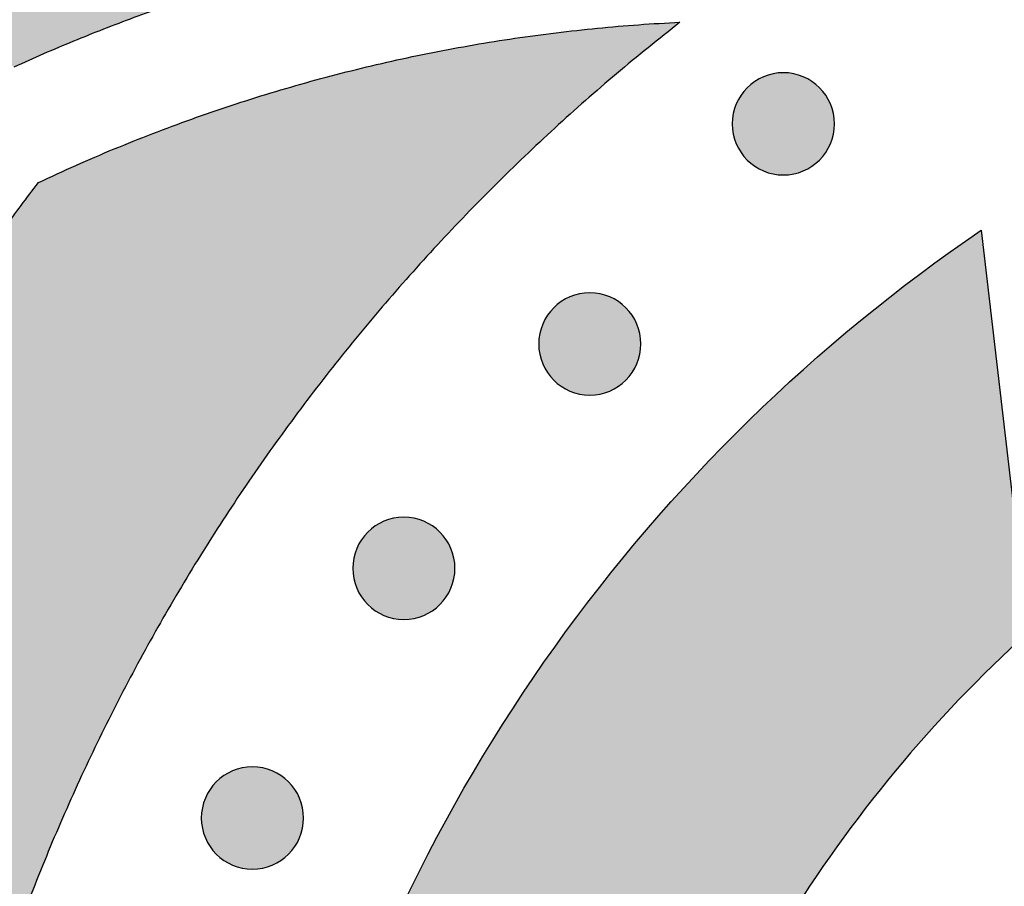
# Model space of a CAD drawing. Header units: millimetres. Extents: x -3873 to -97, y 912 to 4165.
# Tile 401 of 725: x -3106 to -3072, y 1906 to 1936. Entities that reach past the tile are written whole.
import ezdxf

# ---------------------------------------------------------------- set-up
doc = ezdxf.new("R2010")
doc.units = ezdxf.units.MM
doc.layers.add('pattern', color=7, linetype='Continuous', true_color=0x000000)

msp = doc.modelspace()

# ---------------------------------------------------------------- hatches: boundary and pattern name
at = {"layer": 'pattern'}
for points in [[(-3155.394, 1967.139), (-3154.694, 1966.285), (-3154.015, 1965.41), (-3153.359, 1964.515), (-3152.726, 1963.601), (-3152.117, 1962.669), (-3151.533, 1961.719), (-3150.974, 1960.754), (-3150.442, 1959.772), (-3149.936, 1958.777), (-3149.457, 1957.769), (-3149.006, 1956.749), (-3148.583, 1955.718), (-3148.189, 1954.677), (-3147.823, 1953.628), (-3147.487, 1952.571), (-3147.18, 1951.509), (-3136.852, 1947.593), (-3126.607, 1943.46), (-3116.451, 1939.113), (-3106.391, 1934.554), (-3105.363, 1935.01), (-3104.326, 1935.447), (-3103.281, 1935.866), (-3102.227, 1936.267), (-3101.166, 1936.649), (-3100.097, 1937.012), (-3099.022, 1937.356), (-3097.94, 1937.68), (-3096.853, 1937.985), (-3095.761, 1938.27), (-3094.664, 1938.536), (-3093.563, 1938.781), (-3092.458, 1939.007), (-3091.351, 1939.212), (-3090.241, 1939.398), (-3089.129, 1939.563), (-3105.336, 1947.281), (-3121.801, 1954.458), (-3138.496, 1961.08)], [(-3066.674, 1816.894), (-3080.544, 1811.159), (-3082.114, 1812.206), (-3083.666, 1813.283), (-3085.2, 1814.389), (-3086.714, 1815.524), (-3088.209, 1816.686), (-3089.683, 1817.877), (-3091.135, 1819.095), (-3092.566, 1820.339), (-3093.973, 1821.609), (-3095.357, 1822.904), (-3096.716, 1824.224), (-3098.05, 1825.567), (-3099.359, 1826.934), (-3100.642, 1828.324), (-3101.898, 1829.735), (-3103.126, 1831.167), (-3104.564, 1832.922), (-3105.956, 1834.721), (-3107.302, 1836.561), (-3108.599, 1838.441), (-3109.846, 1840.36), (-3111.04, 1842.314), (-3112.181, 1844.302), (-3113.267, 1846.322), (-3114.296, 1848.37), (-3115.268, 1850.446), (-3116.181, 1852.547), (-3117.036, 1854.669), (-3117.83, 1856.811), (-3118.563, 1858.969), (-3119.235, 1861.143), (-3119.846, 1863.327), (-3120.429, 1865.684), (-3120.937, 1868.067), (-3121.367, 1870.473), (-3121.719, 1872.898), (-3121.992, 1875.339), (-3122.184, 1877.792), (-3122.295, 1880.253), (-3122.325, 1882.717), (-3122.273, 1885.181), (-3122.14, 1887.641), (-3121.925, 1890.092), (-3121.63, 1892.53), (-3121.256, 1894.953), (-3120.804, 1897.355), (-3120.275, 1899.733), (-3119.67, 1902.084), (-3119.121, 1903.993), (-3118.525, 1905.893), (-3117.883, 1907.781), (-3117.194, 1909.656), (-3116.46, 1911.516), (-3115.68, 1913.36), (-3114.856, 1915.185), (-3113.987, 1916.99), (-3113.075, 1918.774), (-3112.121, 1920.534), (-3111.125, 1922.27), (-3110.088, 1923.98), (-3109.011, 1925.663), (-3107.896, 1927.317), (-3106.744, 1928.94), (-3105.556, 1930.533), (-3104.249, 1931.131), (-3102.926, 1931.698), (-3101.586, 1932.233), (-3100.232, 1932.736), (-3098.864, 1933.206), (-3097.484, 1933.643), (-3096.093, 1934.046), (-3094.691, 1934.415), (-3093.281, 1934.748), (-3091.864, 1935.047), (-3090.44, 1935.311), (-3089.012, 1935.539), (-3087.581, 1935.732), (-3086.147, 1935.889), (-3084.712, 1936.011), (-3083.278, 1936.098), (-3084.373, 1935.227), (-3085.455, 1934.332), (-3086.521, 1933.414), (-3087.572, 1932.471), (-3088.606, 1931.506), (-3089.623, 1930.518), (-3090.622, 1929.508), (-3091.602, 1928.476), (-3092.563, 1927.423), (-3093.504, 1926.35), (-3094.424, 1925.256), (-3095.323, 1924.143), (-3096.2, 1923.011), (-3097.055, 1921.861), (-3097.886, 1920.693), (-3098.694, 1919.509), (-3099.478, 1918.308), (-3100.237, 1917.092), (-3100.972, 1915.862), (-3101.68, 1914.618), (-3102.363, 1913.36), (-3103.02, 1912.091), (-3103.65, 1910.81), (-3104.254, 1909.518), (-3104.831, 1908.217), (-3105.38, 1906.907), (-3105.902, 1905.589), (-3106.397, 1904.263), (-3106.864, 1902.932), (-3107.303, 1901.594), (-3107.715, 1900.252), (-3108.098, 1898.907), (-3108.605, 1896.935), (-3109.049, 1894.94), (-3109.429, 1892.925), (-3109.743, 1890.894), (-3109.99, 1888.848), (-3110.17, 1886.792), (-3110.282, 1884.729), (-3110.325, 1882.663), (-3110.3, 1880.596), (-3110.207, 1878.532), (-3110.046, 1876.475), (-3109.817, 1874.427), (-3109.522, 1872.392), (-3109.161, 1870.374), (-3108.735, 1868.376), (-3108.246, 1866.399), (-3107.723, 1864.531), (-3107.149, 1862.673), (-3106.522, 1860.827), (-3105.843, 1858.995), (-3105.112, 1857.18), (-3104.331, 1855.384), (-3103.5, 1853.609), (-3102.619, 1851.857), (-3101.691, 1850.13), (-3100.715, 1848.43), (-3099.694, 1846.758), (-3098.628, 1845.118), (-3097.519, 1843.51), (-3096.368, 1841.936), (-3095.177, 1840.398), (-3093.948, 1838.897), (-3092.516, 1837.237), (-3091.041, 1835.609), (-3089.525, 1834.013), (-3087.969, 1832.452), (-3086.375, 1830.927), (-3084.742, 1829.44), (-3083.074, 1827.991), (-3081.37, 1826.583), (-3079.633, 1825.215), (-3077.864, 1823.891), (-3076.065, 1822.61), (-3074.238, 1821.374), (-3072.383, 1820.183), (-3070.503, 1819.039), (-3068.599, 1817.943)], [(-3080.941, 1933.826), (-3080.913, 1933.854), (-3080.884, 1933.881), (-3080.854, 1933.908), (-3080.823, 1933.934), (-3080.791, 1933.959), (-3080.759, 1933.985), (-3080.726, 1934.009), (-3080.692, 1934.033), (-3080.657, 1934.057), (-3080.621, 1934.079), (-3080.584, 1934.101), (-3080.547, 1934.123), (-3080.509, 1934.143), (-3080.47, 1934.163), (-3080.431, 1934.181), (-3080.391, 1934.199), (-3080.35, 1934.216), (-3080.309, 1934.232), (-3080.267, 1934.248), (-3080.224, 1934.262), (-3080.181, 1934.275), (-3080.138, 1934.287), (-3080.094, 1934.298), (-3080.049, 1934.307), (-3080.005, 1934.316), (-3079.96, 1934.324), (-3079.915, 1934.33), (-3079.869, 1934.335), (-3079.823, 1934.339), (-3079.778, 1934.342), (-3079.732, 1934.344), (-3079.686, 1934.345), (-3079.64, 1934.344), (-3079.594, 1934.342), (-3079.548, 1934.339), (-3079.503, 1934.335), (-3079.457, 1934.33), (-3079.412, 1934.323), (-3079.367, 1934.315), (-3079.322, 1934.307), (-3079.278, 1934.297), (-3079.234, 1934.286), (-3079.191, 1934.274), (-3079.148, 1934.261), (-3079.105, 1934.246), (-3079.063, 1934.231), (-3079.022, 1934.215), (-3078.981, 1934.198), (-3078.941, 1934.18), (-3078.902, 1934.161), (-3078.863, 1934.141), (-3078.825, 1934.121), (-3078.788, 1934.1), (-3078.751, 1934.078), (-3078.716, 1934.055), (-3078.681, 1934.031), (-3078.647, 1934.007), (-3078.613, 1933.983), (-3078.581, 1933.957), (-3078.549, 1933.932), (-3078.519, 1933.905), (-3078.489, 1933.879), (-3078.46, 1933.851), (-3078.432, 1933.824), (-3078.404, 1933.796), (-3078.377, 1933.767), (-3078.35, 1933.737), (-3078.324, 1933.706), (-3078.298, 1933.674), (-3078.273, 1933.642), (-3078.249, 1933.608), (-3078.225, 1933.574), (-3078.201, 1933.539), (-3078.179, 1933.504), (-3078.157, 1933.467), (-3078.135, 1933.43), (-3078.115, 1933.392), (-3078.095, 1933.353), (-3078.076, 1933.314), (-3078.059, 1933.274), (-3078.042, 1933.233), (-3078.025, 1933.191), (-3078.01, 1933.149), (-3077.996, 1933.107), (-3077.983, 1933.064), (-3077.971, 1933.021), (-3077.96, 1932.977), (-3077.951, 1932.932), (-3077.942, 1932.888), (-3077.934, 1932.843), (-3077.928, 1932.797), (-3077.923, 1932.752), (-3077.918, 1932.706), (-3077.916, 1932.66), (-3077.914, 1932.615), (-3077.913, 1932.569), (-3077.914, 1932.523), (-3077.916, 1932.477), (-3077.919, 1932.431), (-3077.923, 1932.385), (-3077.928, 1932.34), (-3077.935, 1932.295), (-3077.942, 1932.25), (-3077.951, 1932.205), (-3077.961, 1932.161), (-3077.972, 1932.117), (-3077.984, 1932.074), (-3077.997, 1932.031), (-3078.012, 1931.988), (-3078.027, 1931.946), (-3078.043, 1931.905), (-3078.06, 1931.864), (-3078.078, 1931.824), (-3078.097, 1931.785), (-3078.116, 1931.746), (-3078.137, 1931.708), (-3078.158, 1931.671), (-3078.18, 1931.634), (-3078.203, 1931.599), (-3078.227, 1931.564), (-3078.251, 1931.53), (-3078.275, 1931.496), (-3078.301, 1931.464), (-3078.326, 1931.432), (-3078.353, 1931.402), (-3078.379, 1931.372), (-3078.407, 1931.343), (-3078.434, 1931.315), (-3078.462, 1931.287), (-3078.491, 1931.26), (-3078.521, 1931.233), (-3078.552, 1931.207), (-3078.584, 1931.181), (-3078.616, 1931.156), (-3078.649, 1931.131), (-3078.684, 1931.107), (-3078.718, 1931.084), (-3078.754, 1931.061), (-3078.791, 1931.039), (-3078.828, 1931.018), (-3078.866, 1930.998), (-3078.905, 1930.978), (-3078.944, 1930.959), (-3078.984, 1930.941), (-3079.025, 1930.924), (-3079.067, 1930.908), (-3079.108, 1930.893), (-3079.151, 1930.879), (-3079.194, 1930.866), (-3079.237, 1930.854), (-3079.281, 1930.843), (-3079.326, 1930.833), (-3079.37, 1930.825), (-3079.415, 1930.817), (-3079.461, 1930.811), (-3079.506, 1930.805), (-3079.552, 1930.801), (-3079.597, 1930.798), (-3079.643, 1930.797), (-3079.689, 1930.796), (-3079.735, 1930.797), (-3079.781, 1930.799), (-3079.827, 1930.802), (-3079.872, 1930.806), (-3079.918, 1930.811), (-3079.963, 1930.818), (-3080.008, 1930.825), (-3080.053, 1930.834), (-3080.097, 1930.844), (-3080.141, 1930.855), (-3080.184, 1930.867), (-3080.227, 1930.88), (-3080.27, 1930.894), (-3080.312, 1930.91), (-3080.353, 1930.926), (-3080.394, 1930.943), (-3080.434, 1930.961), (-3080.473, 1930.98), (-3080.512, 1930.999), (-3080.55, 1931.02), (-3080.587, 1931.041), (-3080.624, 1931.063), (-3080.659, 1931.086), (-3080.694, 1931.109), (-3080.728, 1931.133), (-3080.762, 1931.158), (-3080.794, 1931.183), (-3080.826, 1931.209), (-3080.856, 1931.235), (-3080.886, 1931.262), (-3080.915, 1931.289), (-3080.943, 1931.317), (-3080.971, 1931.345), (-3080.998, 1931.374), (-3081.025, 1931.404), (-3081.051, 1931.435), (-3081.077, 1931.466), (-3081.102, 1931.499), (-3081.126, 1931.532), (-3081.15, 1931.566), (-3081.174, 1931.601), (-3081.197, 1931.637), (-3081.219, 1931.674), (-3081.24, 1931.711), (-3081.26, 1931.749), (-3081.28, 1931.788), (-3081.299, 1931.827), (-3081.317, 1931.867), (-3081.334, 1931.908), (-3081.35, 1931.949), (-3081.365, 1931.991), (-3081.379, 1932.034), (-3081.392, 1932.077), (-3081.404, 1932.12), (-3081.415, 1932.164), (-3081.425, 1932.208), (-3081.433, 1932.253), (-3081.441, 1932.298), (-3081.447, 1932.343), (-3081.453, 1932.389), (-3081.457, 1932.434), (-3081.46, 1932.48), (-3081.461, 1932.526), (-3081.462, 1932.572), (-3081.461, 1932.618), (-3081.459, 1932.664), (-3081.456, 1932.71), (-3081.452, 1932.755), (-3081.447, 1932.801), (-3081.44, 1932.846), (-3081.433, 1932.891), (-3081.424, 1932.936), (-3081.414, 1932.98), (-3081.403, 1933.024), (-3081.391, 1933.067), (-3081.378, 1933.11), (-3081.364, 1933.153), (-3081.348, 1933.195), (-3081.332, 1933.236), (-3081.315, 1933.277), (-3081.297, 1933.317), (-3081.278, 1933.356), (-3081.259, 1933.395), (-3081.238, 1933.433), (-3081.217, 1933.47), (-3081.195, 1933.507), (-3081.172, 1933.542), (-3081.149, 1933.577), (-3081.124, 1933.611), (-3081.1, 1933.644), (-3081.075, 1933.677), (-3081.049, 1933.708), (-3081.022, 1933.739), (-3080.996, 1933.769), (-3080.969, 1933.798)], [(-3072.819, 1928.877), (-3071.195, 1914.924), (-3071.799, 1914.368), (-3072.395, 1913.799), (-3072.982, 1913.218), (-3073.56, 1912.626), (-3074.128, 1912.023), (-3074.687, 1911.409), (-3075.236, 1910.784), (-3075.774, 1910.149), (-3076.301, 1909.503), (-3076.818, 1908.848), (-3077.323, 1908.182), (-3077.817, 1907.508), (-3078.299, 1906.824), (-3078.768, 1906.131), (-3079.226, 1905.43), (-3079.671, 1904.72), (-3080.103, 1904.003), (-3080.523, 1903.278), (-3080.929, 1902.547), (-3081.322, 1901.808), (-3081.702, 1901.063), (-3082.068, 1900.312), (-3082.42, 1899.555), (-3082.758, 1898.793), (-3083.082, 1898.026), (-3083.393, 1897.255), (-3083.689, 1896.479), (-3083.971, 1895.7), (-3084.238, 1894.917), (-3084.491, 1894.132), (-3084.73, 1893.343), (-3084.955, 1892.553), (-3085.267, 1891.339), (-3085.54, 1890.111), (-3085.774, 1888.871), (-3085.967, 1887.62), (-3086.119, 1886.361), (-3086.23, 1885.096), (-3086.299, 1883.826), (-3086.325, 1882.554), (-3086.31, 1881.282), (-3086.253, 1880.011), (-3086.154, 1878.745), (-3086.013, 1877.484), (-3085.831, 1876.232), (-3085.609, 1874.99), (-3085.346, 1873.76), (-3085.045, 1872.543), (-3084.7, 1871.308), (-3084.32, 1870.079), (-3083.905, 1868.858), (-3083.456, 1867.647), (-3082.973, 1866.447), (-3082.457, 1865.26), (-3081.907, 1864.086), (-3081.325, 1862.927), (-3080.711, 1861.785), (-3080.066, 1860.661), (-3079.391, 1859.556), (-3078.686, 1858.471), (-3077.953, 1857.408), (-3077.192, 1856.368), (-3076.404, 1855.351), (-3075.591, 1854.358), (-3074.356, 1852.932), (-3073.078, 1851.537), (-3071.758, 1850.175), (-3070.398, 1848.848), (-3068.999, 1847.557), (-3067.562, 1846.305), (-3066.09, 1845.092), (-3064.584, 1843.921), (-3063.045, 1842.793), (-3061.476, 1841.709), (-3059.878, 1840.671), (-3058.254, 1839.678), (-3056.605, 1838.733), (-3054.934, 1837.837), (-3053.242, 1836.989), (-3051.532, 1836.191), (-3036.42, 1829.402), (-3051.671, 1823.097), (-3056.454, 1825.247), (-3058.467, 1826.187), (-3060.458, 1827.184), (-3062.425, 1828.239), (-3064.365, 1829.351), (-3066.277, 1830.519), (-3068.157, 1831.741), (-3070.004, 1833.017), (-3071.815, 1834.345), (-3073.587, 1835.723), (-3075.32, 1837.15), (-3077.011, 1838.624), (-3078.657, 1840.142), (-3080.258, 1841.704), (-3081.811, 1843.307), (-3083.316, 1844.949), (-3084.77, 1846.628), (-3085.791, 1847.874), (-3086.78, 1849.152), (-3087.736, 1850.459), (-3088.657, 1851.795), (-3089.542, 1853.157), (-3090.391, 1854.545), (-3091.201, 1855.957), (-3091.972, 1857.392), (-3092.704, 1858.847), (-3093.394, 1860.322), (-3094.043, 1861.814), (-3094.649, 1863.321), (-3095.213, 1864.842), (-3095.734, 1866.376), (-3096.212, 1867.919), (-3096.646, 1869.471), (-3097.041, 1871.068), (-3097.385, 1872.682), (-3097.676, 1874.312), (-3097.915, 1875.956), (-3098.1, 1877.61), (-3098.23, 1879.272), (-3098.305, 1880.939), (-3098.325, 1882.608), (-3098.29, 1884.278), (-3098.2, 1885.944), (-3098.054, 1887.605), (-3097.855, 1889.257), (-3097.601, 1890.898), (-3097.295, 1892.526), (-3096.936, 1894.137), (-3096.527, 1895.73), (-3096.175, 1896.956), (-3095.796, 1898.18), (-3095.39, 1899.398), (-3094.955, 1900.612), (-3094.492, 1901.819), (-3094.002, 1903.019), (-3093.484, 1904.211), (-3092.939, 1905.393), (-3092.367, 1906.566), (-3091.767, 1907.728), (-3091.142, 1908.877), (-3090.49, 1910.014), (-3089.812, 1911.138), (-3089.109, 1912.247), (-3088.381, 1913.34), (-3087.628, 1914.417), (-3086.852, 1915.477), (-3086.052, 1916.52), (-3085.23, 1917.543), (-3084.386, 1918.548), (-3083.521, 1919.532), (-3082.635, 1920.496), (-3081.73, 1921.439), (-3080.805, 1922.359), (-3079.862, 1923.257), (-3078.901, 1924.133), (-3077.924, 1924.984), (-3076.931, 1925.812), (-3075.923, 1926.616), (-3074.902, 1927.395), (-3073.867, 1928.149)], [(-3087.663, 1926.191), (-3087.635, 1926.219), (-3087.606, 1926.246), (-3087.576, 1926.272), (-3087.545, 1926.299), (-3087.513, 1926.324), (-3087.481, 1926.35), (-3087.447, 1926.374), (-3087.413, 1926.398), (-3087.378, 1926.422), (-3087.343, 1926.444), (-3087.306, 1926.466), (-3087.269, 1926.488), (-3087.231, 1926.508), (-3087.192, 1926.528), (-3087.153, 1926.546), (-3087.112, 1926.564), (-3087.072, 1926.581), (-3087.03, 1926.597), (-3086.988, 1926.612), (-3086.946, 1926.627), (-3086.903, 1926.64), (-3086.859, 1926.652), (-3086.816, 1926.662), (-3086.771, 1926.672), (-3086.727, 1926.681), (-3086.682, 1926.689), (-3086.636, 1926.695), (-3086.591, 1926.7), (-3086.545, 1926.704), (-3086.499, 1926.707), (-3086.454, 1926.709), (-3086.408, 1926.71), (-3086.362, 1926.709), (-3086.316, 1926.707), (-3086.27, 1926.704), (-3086.224, 1926.7), (-3086.179, 1926.695), (-3086.134, 1926.688), (-3086.089, 1926.68), (-3086.044, 1926.672), (-3086, 1926.662), (-3085.956, 1926.651), (-3085.912, 1926.639), (-3085.87, 1926.625), (-3085.827, 1926.611), (-3085.785, 1926.596), (-3085.744, 1926.58), (-3085.703, 1926.563), (-3085.663, 1926.545), (-3085.624, 1926.526), (-3085.585, 1926.506), (-3085.547, 1926.486), (-3085.51, 1926.465), (-3085.473, 1926.443), (-3085.437, 1926.42), (-3085.403, 1926.396), (-3085.368, 1926.372), (-3085.335, 1926.348), (-3085.303, 1926.322), (-3085.271, 1926.296), (-3085.241, 1926.27), (-3085.211, 1926.243), (-3085.182, 1926.216), (-3085.154, 1926.189), (-3085.126, 1926.161), (-3085.099, 1926.131), (-3085.072, 1926.102), (-3085.046, 1926.071), (-3085.02, 1926.039), (-3084.995, 1926.007), (-3084.97, 1925.973), (-3084.946, 1925.939), (-3084.923, 1925.904), (-3084.9, 1925.869), (-3084.878, 1925.832), (-3084.857, 1925.795), (-3084.837, 1925.757), (-3084.817, 1925.718), (-3084.798, 1925.679), (-3084.78, 1925.638), (-3084.763, 1925.598), (-3084.747, 1925.556), (-3084.732, 1925.514), (-3084.718, 1925.472), (-3084.705, 1925.429), (-3084.693, 1925.385), (-3084.682, 1925.342), (-3084.672, 1925.297), (-3084.664, 1925.253), (-3084.656, 1925.208), (-3084.65, 1925.162), (-3084.644, 1925.117), (-3084.64, 1925.071), (-3084.637, 1925.025), (-3084.636, 1924.98), (-3084.635, 1924.934), (-3084.636, 1924.888), (-3084.637, 1924.842), (-3084.641, 1924.796), (-3084.645, 1924.75), (-3084.65, 1924.705), (-3084.657, 1924.66), (-3084.664, 1924.615), (-3084.673, 1924.57), (-3084.683, 1924.526), (-3084.694, 1924.482), (-3084.706, 1924.438), (-3084.719, 1924.395), (-3084.733, 1924.353), (-3084.748, 1924.311), (-3084.765, 1924.27), (-3084.782, 1924.229), (-3084.8, 1924.189), (-3084.819, 1924.15), (-3084.838, 1924.111), (-3084.859, 1924.073), (-3084.88, 1924.036), (-3084.902, 1923.999), (-3084.925, 1923.963), (-3084.948, 1923.929), (-3084.972, 1923.894), (-3084.997, 1923.861), (-3085.022, 1923.829), (-3085.048, 1923.797), (-3085.074, 1923.766), (-3085.101, 1923.737), (-3085.128, 1923.708), (-3085.156, 1923.679), (-3085.184, 1923.652), (-3085.213, 1923.625), (-3085.243, 1923.598), (-3085.274, 1923.572), (-3085.305, 1923.546), (-3085.338, 1923.521), (-3085.371, 1923.496), (-3085.405, 1923.472), (-3085.44, 1923.449), (-3085.476, 1923.426), (-3085.513, 1923.404), (-3085.55, 1923.383), (-3085.588, 1923.363), (-3085.627, 1923.343), (-3085.666, 1923.324), (-3085.706, 1923.306), (-3085.747, 1923.289), (-3085.788, 1923.273), (-3085.83, 1923.258), (-3085.873, 1923.244), (-3085.916, 1923.231), (-3085.959, 1923.219), (-3086.003, 1923.208), (-3086.047, 1923.198), (-3086.092, 1923.19), (-3086.137, 1923.182), (-3086.182, 1923.176), (-3086.228, 1923.17), (-3086.273, 1923.166), (-3086.319, 1923.163), (-3086.365, 1923.162), (-3086.411, 1923.161), (-3086.457, 1923.162), (-3086.503, 1923.163), (-3086.549, 1923.166), (-3086.594, 1923.171), (-3086.64, 1923.176), (-3086.685, 1923.183), (-3086.73, 1923.19), (-3086.775, 1923.199), (-3086.819, 1923.209), (-3086.863, 1923.22), (-3086.906, 1923.232), (-3086.949, 1923.245), (-3086.992, 1923.259), (-3087.034, 1923.274), (-3087.075, 1923.291), (-3087.116, 1923.308), (-3087.156, 1923.326), (-3087.195, 1923.344), (-3087.234, 1923.364), (-3087.272, 1923.385), (-3087.309, 1923.406), (-3087.346, 1923.428), (-3087.381, 1923.451), (-3087.416, 1923.474), (-3087.45, 1923.498), (-3087.483, 1923.523), (-3087.516, 1923.548), (-3087.547, 1923.574), (-3087.578, 1923.6), (-3087.608, 1923.627), (-3087.637, 1923.654), (-3087.665, 1923.682), (-3087.693, 1923.71), (-3087.72, 1923.739), (-3087.746, 1923.769), (-3087.773, 1923.8), (-3087.798, 1923.831), (-3087.824, 1923.864), (-3087.848, 1923.897), (-3087.872, 1923.931), (-3087.896, 1923.966), (-3087.918, 1924.002), (-3087.94, 1924.039), (-3087.962, 1924.076), (-3087.982, 1924.114), (-3088.002, 1924.153), (-3088.02, 1924.192), (-3088.038, 1924.232), (-3088.055, 1924.273), (-3088.071, 1924.314), (-3088.086, 1924.356), (-3088.101, 1924.399), (-3088.114, 1924.442), (-3088.126, 1924.485), (-3088.137, 1924.529), (-3088.146, 1924.573), (-3088.155, 1924.618), (-3088.163, 1924.663), (-3088.169, 1924.708), (-3088.174, 1924.754), (-3088.178, 1924.799), (-3088.181, 1924.845), (-3088.183, 1924.891), (-3088.184, 1924.937), (-3088.183, 1924.983), (-3088.181, 1925.029), (-3088.178, 1925.075), (-3088.174, 1925.12), (-3088.169, 1925.166), (-3088.162, 1925.211), (-3088.154, 1925.256), (-3088.146, 1925.301), (-3088.136, 1925.345), (-3088.125, 1925.389), (-3088.113, 1925.432), (-3088.1, 1925.475), (-3088.085, 1925.518), (-3088.07, 1925.559), (-3088.054, 1925.601), (-3088.037, 1925.642), (-3088.019, 1925.682), (-3088, 1925.721), (-3087.98, 1925.76), (-3087.96, 1925.798), (-3087.939, 1925.835), (-3087.917, 1925.871), (-3087.894, 1925.907), (-3087.87, 1925.942), (-3087.846, 1925.976), (-3087.822, 1926.009), (-3087.796, 1926.042), (-3087.771, 1926.073), (-3087.744, 1926.104), (-3087.717, 1926.134), (-3087.69, 1926.163)], [(-3094.118, 1918.405), (-3094.09, 1918.433), (-3094.061, 1918.46), (-3094.031, 1918.486), (-3094.001, 1918.513), (-3093.969, 1918.538), (-3093.936, 1918.563), (-3093.903, 1918.588), (-3093.869, 1918.612), (-3093.834, 1918.635), (-3093.798, 1918.658), (-3093.762, 1918.68), (-3093.725, 1918.701), (-3093.687, 1918.722), (-3093.648, 1918.742), (-3093.608, 1918.76), (-3093.568, 1918.778), (-3093.527, 1918.795), (-3093.486, 1918.811), (-3093.444, 1918.826), (-3093.402, 1918.84), (-3093.359, 1918.853), (-3093.315, 1918.865), (-3093.271, 1918.876), (-3093.227, 1918.886), (-3093.182, 1918.895), (-3093.137, 1918.902), (-3093.092, 1918.909), (-3093.047, 1918.914), (-3093.001, 1918.918), (-3092.955, 1918.921), (-3092.909, 1918.923), (-3092.863, 1918.923), (-3092.817, 1918.923), (-3092.772, 1918.921), (-3092.726, 1918.918), (-3092.68, 1918.914), (-3092.635, 1918.908), (-3092.589, 1918.902), (-3092.544, 1918.894), (-3092.5, 1918.885), (-3092.456, 1918.876), (-3092.412, 1918.865), (-3092.368, 1918.853), (-3092.325, 1918.839), (-3092.283, 1918.825), (-3092.241, 1918.81), (-3092.2, 1918.794), (-3092.159, 1918.777), (-3092.119, 1918.759), (-3092.079, 1918.74), (-3092.041, 1918.72), (-3092.003, 1918.7), (-3091.965, 1918.678), (-3091.929, 1918.656), (-3091.893, 1918.634), (-3091.858, 1918.61), (-3091.824, 1918.586), (-3091.791, 1918.561), (-3091.759, 1918.536), (-3091.727, 1918.51), (-3091.696, 1918.484), (-3091.666, 1918.457), (-3091.637, 1918.43), (-3091.609, 1918.403), (-3091.582, 1918.374), (-3091.555, 1918.345), (-3091.528, 1918.315), (-3091.502, 1918.285), (-3091.476, 1918.253), (-3091.451, 1918.221), (-3091.426, 1918.187), (-3091.402, 1918.153), (-3091.379, 1918.118), (-3091.356, 1918.082), (-3091.334, 1918.046), (-3091.313, 1918.009), (-3091.292, 1917.971), (-3091.273, 1917.932), (-3091.254, 1917.892), (-3091.236, 1917.852), (-3091.219, 1917.812), (-3091.203, 1917.77), (-3091.188, 1917.728), (-3091.174, 1917.686), (-3091.161, 1917.643), (-3091.149, 1917.599), (-3091.138, 1917.555), (-3091.128, 1917.511), (-3091.119, 1917.466), (-3091.112, 1917.421), (-3091.105, 1917.376), (-3091.1, 1917.331), (-3091.096, 1917.285), (-3091.093, 1917.239), (-3091.091, 1917.193), (-3091.091, 1917.147), (-3091.091, 1917.102), (-3091.093, 1917.056), (-3091.096, 1917.01), (-3091.1, 1916.964), (-3091.106, 1916.919), (-3091.112, 1916.874), (-3091.12, 1916.829), (-3091.129, 1916.784), (-3091.139, 1916.74), (-3091.15, 1916.696), (-3091.162, 1916.652), (-3091.175, 1916.609), (-3091.189, 1916.567), (-3091.204, 1916.525), (-3091.22, 1916.484), (-3091.237, 1916.443), (-3091.255, 1916.403), (-3091.274, 1916.363), (-3091.294, 1916.325), (-3091.314, 1916.287), (-3091.336, 1916.249), (-3091.358, 1916.213), (-3091.381, 1916.177), (-3091.404, 1916.142), (-3091.428, 1916.108), (-3091.453, 1916.075), (-3091.478, 1916.043), (-3091.504, 1916.011), (-3091.53, 1915.98), (-3091.557, 1915.951), (-3091.584, 1915.922), (-3091.612, 1915.893), (-3091.64, 1915.866), (-3091.669, 1915.839), (-3091.699, 1915.812), (-3091.73, 1915.786), (-3091.761, 1915.76), (-3091.794, 1915.735), (-3091.827, 1915.71), (-3091.861, 1915.686), (-3091.896, 1915.663), (-3091.932, 1915.64), (-3091.968, 1915.618), (-3092.006, 1915.597), (-3092.044, 1915.577), (-3092.082, 1915.557), (-3092.122, 1915.538), (-3092.162, 1915.52), (-3092.203, 1915.503), (-3092.244, 1915.487), (-3092.286, 1915.472), (-3092.328, 1915.458), (-3092.371, 1915.445), (-3092.415, 1915.433), (-3092.459, 1915.422), (-3092.503, 1915.412), (-3092.548, 1915.403), (-3092.593, 1915.396), (-3092.638, 1915.389), (-3092.683, 1915.384), (-3092.729, 1915.38), (-3092.775, 1915.377), (-3092.821, 1915.375), (-3092.867, 1915.375), (-3092.913, 1915.376), (-3092.959, 1915.377), (-3093.004, 1915.38), (-3093.05, 1915.385), (-3093.095, 1915.39), (-3093.141, 1915.396), (-3093.186, 1915.404), (-3093.23, 1915.413), (-3093.275, 1915.423), (-3093.318, 1915.434), (-3093.362, 1915.446), (-3093.405, 1915.459), (-3093.447, 1915.473), (-3093.489, 1915.488), (-3093.531, 1915.504), (-3093.571, 1915.522), (-3093.611, 1915.539), (-3093.651, 1915.558), (-3093.69, 1915.578), (-3093.728, 1915.599), (-3093.765, 1915.62), (-3093.801, 1915.642), (-3093.837, 1915.665), (-3093.872, 1915.688), (-3093.906, 1915.712), (-3093.939, 1915.737), (-3093.972, 1915.762), (-3094.003, 1915.788), (-3094.034, 1915.814), (-3094.064, 1915.841), (-3094.093, 1915.868), (-3094.121, 1915.896), (-3094.148, 1915.924), (-3094.176, 1915.953), (-3094.202, 1915.983), (-3094.228, 1916.014), (-3094.254, 1916.045), (-3094.279, 1916.078), (-3094.304, 1916.111), (-3094.328, 1916.145), (-3094.351, 1916.18), (-3094.374, 1916.216), (-3094.396, 1916.252), (-3094.417, 1916.29), (-3094.438, 1916.328), (-3094.457, 1916.366), (-3094.476, 1916.406), (-3094.494, 1916.446), (-3094.511, 1916.487), (-3094.527, 1916.528), (-3094.542, 1916.57), (-3094.556, 1916.613), (-3094.569, 1916.656), (-3094.581, 1916.699), (-3094.592, 1916.743), (-3094.602, 1916.787), (-3094.611, 1916.832), (-3094.618, 1916.877), (-3094.625, 1916.922), (-3094.63, 1916.968), (-3094.634, 1917.013), (-3094.637, 1917.059), (-3094.639, 1917.105), (-3094.639, 1917.151), (-3094.639, 1917.197), (-3094.637, 1917.243), (-3094.634, 1917.288), (-3094.63, 1917.334), (-3094.624, 1917.38), (-3094.618, 1917.425), (-3094.61, 1917.47), (-3094.601, 1917.514), (-3094.591, 1917.559), (-3094.58, 1917.603), (-3094.568, 1917.646), (-3094.555, 1917.689), (-3094.541, 1917.731), (-3094.526, 1917.773), (-3094.51, 1917.815), (-3094.493, 1917.855), (-3094.475, 1917.896), (-3094.456, 1917.935), (-3094.436, 1917.974), (-3094.416, 1918.012), (-3094.394, 1918.049), (-3094.372, 1918.085), (-3094.35, 1918.121), (-3094.326, 1918.156), (-3094.302, 1918.19), (-3094.277, 1918.223), (-3094.252, 1918.256), (-3094.226, 1918.287), (-3094.2, 1918.318), (-3094.173, 1918.348), (-3094.146, 1918.377)], [(-3099.377, 1909.742), (-3099.349, 1909.769), (-3099.32, 1909.796), (-3099.29, 1909.823), (-3099.259, 1909.849), (-3099.227, 1909.875), (-3099.195, 1909.9), (-3099.161, 1909.925), (-3099.127, 1909.949), (-3099.092, 1909.972), (-3099.057, 1909.995), (-3099.02, 1910.017), (-3098.983, 1910.038), (-3098.945, 1910.059), (-3098.906, 1910.078), (-3098.867, 1910.097), (-3098.826, 1910.115), (-3098.786, 1910.132), (-3098.744, 1910.148), (-3098.702, 1910.163), (-3098.66, 1910.177), (-3098.617, 1910.19), (-3098.573, 1910.202), (-3098.53, 1910.213), (-3098.485, 1910.223), (-3098.441, 1910.232), (-3098.396, 1910.239), (-3098.35, 1910.246), (-3098.305, 1910.251), (-3098.259, 1910.255), (-3098.213, 1910.258), (-3098.168, 1910.26), (-3098.122, 1910.26), (-3098.076, 1910.26), (-3098.03, 1910.258), (-3097.984, 1910.255), (-3097.938, 1910.251), (-3097.893, 1910.245), (-3097.848, 1910.239), (-3097.803, 1910.231), (-3097.758, 1910.222), (-3097.714, 1910.212), (-3097.67, 1910.201), (-3097.626, 1910.189), (-3097.583, 1910.176), (-3097.541, 1910.162), (-3097.499, 1910.147), (-3097.458, 1910.131), (-3097.417, 1910.114), (-3097.377, 1910.096), (-3097.338, 1910.077), (-3097.299, 1910.057), (-3097.261, 1910.037), (-3097.224, 1910.015), (-3097.187, 1909.993), (-3097.151, 1909.97), (-3097.117, 1909.947), (-3097.082, 1909.923), (-3097.049, 1909.898), (-3097.017, 1909.873), (-3096.985, 1909.847), (-3096.954, 1909.821), (-3096.925, 1909.794), (-3096.896, 1909.767), (-3096.867, 1909.739), (-3096.84, 1909.711), (-3096.813, 1909.682), (-3096.786, 1909.652), (-3096.76, 1909.622), (-3096.734, 1909.59), (-3096.709, 1909.557), (-3096.684, 1909.524), (-3096.66, 1909.49), (-3096.637, 1909.455), (-3096.614, 1909.419), (-3096.592, 1909.383), (-3096.571, 1909.346), (-3096.551, 1909.307), (-3096.531, 1909.269), (-3096.512, 1909.229), (-3096.494, 1909.189), (-3096.477, 1909.148), (-3096.461, 1909.107), (-3096.446, 1909.065), (-3096.432, 1909.023), (-3096.419, 1908.98), (-3096.407, 1908.936), (-3096.396, 1908.892), (-3096.386, 1908.848), (-3096.378, 1908.803), (-3096.37, 1908.758), (-3096.364, 1908.713), (-3096.358, 1908.668), (-3096.354, 1908.622), (-3096.351, 1908.576), (-3096.35, 1908.53), (-3096.349, 1908.484), (-3096.35, 1908.438), (-3096.351, 1908.393), (-3096.354, 1908.347), (-3096.359, 1908.301), (-3096.364, 1908.256), (-3096.371, 1908.21), (-3096.378, 1908.165), (-3096.387, 1908.121), (-3096.397, 1908.077), (-3096.408, 1908.033), (-3096.42, 1907.989), (-3096.433, 1907.946), (-3096.447, 1907.904), (-3096.462, 1907.862), (-3096.479, 1907.82), (-3096.496, 1907.78), (-3096.514, 1907.74), (-3096.532, 1907.7), (-3096.552, 1907.662), (-3096.573, 1907.624), (-3096.594, 1907.586), (-3096.616, 1907.55), (-3096.639, 1907.514), (-3096.662, 1907.479), (-3096.686, 1907.445), (-3096.711, 1907.412), (-3096.736, 1907.379), (-3096.762, 1907.348), (-3096.788, 1907.317), (-3096.815, 1907.287), (-3096.842, 1907.258), (-3096.87, 1907.23), (-3096.898, 1907.203), (-3096.927, 1907.176), (-3096.957, 1907.149), (-3096.988, 1907.123), (-3097.019, 1907.097), (-3097.052, 1907.072), (-3097.085, 1907.047), (-3097.119, 1907.023), (-3097.154, 1907), (-3097.19, 1906.977), (-3097.227, 1906.955), (-3097.264, 1906.934), (-3097.302, 1906.913), (-3097.341, 1906.894), (-3097.38, 1906.875), (-3097.42, 1906.857), (-3097.461, 1906.84), (-3097.502, 1906.824), (-3097.544, 1906.809), (-3097.587, 1906.795), (-3097.63, 1906.782), (-3097.673, 1906.77), (-3097.717, 1906.759), (-3097.761, 1906.749), (-3097.806, 1906.74), (-3097.851, 1906.733), (-3097.896, 1906.726), (-3097.942, 1906.721), (-3097.987, 1906.717), (-3098.033, 1906.714), (-3098.079, 1906.712), (-3098.125, 1906.712), (-3098.171, 1906.712), (-3098.217, 1906.714), (-3098.263, 1906.717), (-3098.308, 1906.721), (-3098.354, 1906.727), (-3098.399, 1906.733), (-3098.444, 1906.741), (-3098.489, 1906.75), (-3098.533, 1906.76), (-3098.577, 1906.771), (-3098.62, 1906.783), (-3098.663, 1906.796), (-3098.706, 1906.81), (-3098.748, 1906.825), (-3098.789, 1906.841), (-3098.83, 1906.858), (-3098.87, 1906.876), (-3098.909, 1906.895), (-3098.948, 1906.915), (-3098.986, 1906.935), (-3099.023, 1906.957), (-3099.059, 1906.979), (-3099.095, 1907.002), (-3099.13, 1907.025), (-3099.164, 1907.049), (-3099.197, 1907.074), (-3099.23, 1907.099), (-3099.261, 1907.125), (-3099.292, 1907.151), (-3099.322, 1907.178), (-3099.351, 1907.205), (-3099.379, 1907.233), (-3099.407, 1907.261), (-3099.434, 1907.29), (-3099.46, 1907.32), (-3099.487, 1907.351), (-3099.512, 1907.382), (-3099.538, 1907.415), (-3099.562, 1907.448), (-3099.586, 1907.482), (-3099.61, 1907.517), (-3099.632, 1907.553), (-3099.654, 1907.589), (-3099.676, 1907.627), (-3099.696, 1907.665), (-3099.716, 1907.703), (-3099.734, 1907.743), (-3099.752, 1907.783), (-3099.769, 1907.824), (-3099.785, 1907.865), (-3099.8, 1907.907), (-3099.815, 1907.949), (-3099.828, 1907.992), (-3099.84, 1908.036), (-3099.85, 1908.08), (-3099.86, 1908.124), (-3099.869, 1908.169), (-3099.877, 1908.214), (-3099.883, 1908.259), (-3099.888, 1908.304), (-3099.892, 1908.35), (-3099.895, 1908.396), (-3099.897, 1908.442), (-3099.898, 1908.488), (-3099.897, 1908.534), (-3099.895, 1908.58), (-3099.892, 1908.625), (-3099.888, 1908.671), (-3099.883, 1908.716), (-3099.876, 1908.762), (-3099.868, 1908.807), (-3099.86, 1908.851), (-3099.85, 1908.896), (-3099.839, 1908.939), (-3099.827, 1908.983), (-3099.813, 1909.026), (-3099.799, 1909.068), (-3099.784, 1909.11), (-3099.768, 1909.152), (-3099.751, 1909.192), (-3099.733, 1909.232), (-3099.714, 1909.272), (-3099.694, 1909.31), (-3099.674, 1909.348), (-3099.653, 1909.386), (-3099.631, 1909.422), (-3099.608, 1909.458), (-3099.584, 1909.493), (-3099.56, 1909.527), (-3099.536, 1909.56), (-3099.51, 1909.593), (-3099.485, 1909.624), (-3099.458, 1909.655), (-3099.431, 1909.685), (-3099.404, 1909.714)]]:
    msp.add_hatch(color=256, dxfattribs=at).paths.add_polyline_path(points, flags=0)

# ---------------------------------------------------------------- linework, layer by layer
msp.add_line((-3072.819, 1928.877), (-3071.195, 1914.924), dxfattribs=at)
at = {"layer": 'pattern', "extrusion": (0, 0, -1)}
for centre in [(3079.688, 1932.57), (3086.409, 1924.935), (3092.865, 1917.149), (3098.123, 1908.486)]:
    msp.add_circle(centre, 1.774, dxfattribs=at)
msp.add_arc((3039.677, 1880.122), 58.953, 15.35184, 55.79347, dxfattribs=at)
at = {"layer": 'pattern'}
msp.add_arc((-3039.677, 1880.122), 46.953, 132.1651, 164.6482, dxfattribs=at)
for points, weights in [([(-3106.391, 1934.554), (-3098.122, 1938.308), (-3089.129, 1939.563)], [1, 0.989688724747, 1]), ([(-3105.556, 1930.533), (-3094.971, 1935.535), (-3083.278, 1936.098)], [1, 0.980714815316, 1])]:
    msp.add_rational_spline(points, weights, degree=2, dxfattribs=at)
for points, weights, knots in [([(-3083.278, 1936.098), (-3101.862, 1921.623), (-3108.098, 1898.907), (-3112.555, 1882.673), (-3108.246, 1866.399), (-3104.18, 1851.046), (-3093.948, 1838.897), (-3082.449, 1825.245), (-3066.674, 1816.894)], [1, 0.949062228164, 1, 0.965508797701, 1, 0.975776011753, 1, 0.98163196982, 1], [176.135128, 176.135128, 176.135128, 221.623144, 221.623144, 254.509836, 254.509836, 285.759079, 285.759079, 321.018699, 321.018699, 321.018699]), ([(-3080.544, 1811.159), (-3093.304, 1819.505), (-3103.126, 1831.167), (-3115.091, 1845.373), (-3119.846, 1863.327), (-3124.984, 1882.729), (-3119.67, 1902.084), (-3115.387, 1917.685), (-3105.556, 1930.533)], [1, 0.989391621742, 1, 0.975776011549, 1, 0.965508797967, 1, 0.981507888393, 1], [15.040213, 15.040213, 15.040213, 45.317783, 45.317783, 81.860364, 81.860364, 121.068797, 121.068797, 153.024042, 153.024042, 153.024042])]:
    msp.add_rational_spline(points, weights, degree=2, knots=knots, dxfattribs=at)

doc.saveas('drawing.dxf')
